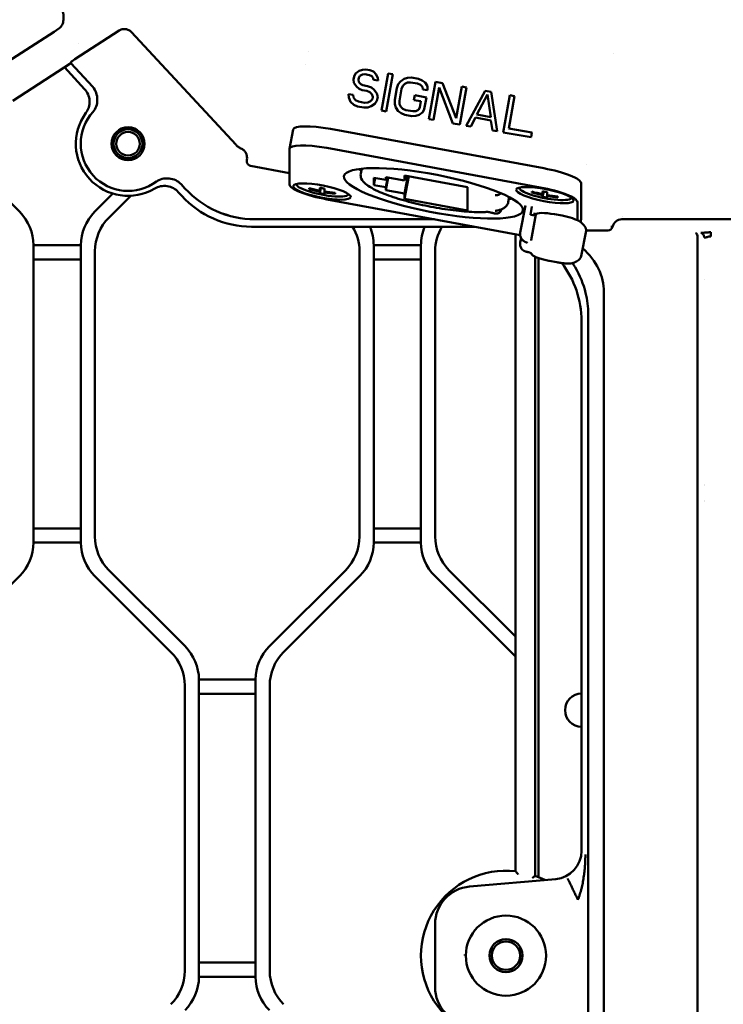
# Model space of a CAD drawing. Header units: millimetres. Extents: x 0 to 14369, y -869 to 2970.
# Tile 273 of 656: x 1840 to 1915, y 464 to 568. Entities that reach past the tile are written whole.
import ezdxf

# ---------------------------------------------------------------- set-up
doc = ezdxf.new("R2010")
doc.units = ezdxf.units.MM
doc.header["$LTSCALE"] = 10
doc.layers.add('Detailumgrenzung (ISO)', color=7, linetype='Continuous', lineweight=25)
doc.layers.add('Sichtbar (ISO)', color=7, linetype='Continuous', lineweight=50)

# ---------------------------------------------------------------- blocks, each defined once
blk = doc.blocks.new('2DDetail3')
at = {"layer": 'Detailumgrenzung (ISO)'}
blk.add_circle((191.422, 29.84), 30.988, dxfattribs=at)

msp = doc.modelspace()

# ---------------------------------------------------------------- linework, layer by layer
at = {"layer": 'Sichtbar (ISO)'}
for p, q in [((1843.691, 566.747), (1838.264, 563.223)), ((1844.195, 567.074), (1843.691, 566.747)), ((1845.901, 563.836), (1850.566, 566.866)), ((1862.946, 554.774), (1851.862, 566.722)), ((1846.224, 565.47), (1846.223, 565.47)), ((1870.576, 564.607), (1870.575, 564.604)), ((1902.868, 564.446), (1902.868, 564.446)), ((1845.473, 563.433), (1839.323, 559.439)), ((1845.473, 563.433), (1845.488, 563.548)), ((1847.78, 560.896), (1845.473, 563.433)), ((1847.78, 560.896), (1845.473, 563.433)), ((1870.318, 563.274), (1870.318, 563.274)), ((1844.805, 563), (1846.925, 560.668)), ((1875.452, 562.019), (1875.594, 562.339)), ((1875.594, 562.339), (1875.982, 562.615)), ((1875.982, 562.615), (1876.34, 562.724)), ((1876.332, 562.207), (1876.056, 562.084)), ((1876.593, 562.247), (1876.332, 562.207)), ((1876.34, 562.724), (1876.683, 562.749)), ((1877.085, 562.159), (1876.593, 562.247)), ((1876.683, 562.749), (1877.093, 562.676)), ((1877.316, 562.031), (1877.085, 562.159)), ((1877.093, 562.676), (1877.487, 562.519)), ((1877.487, 562.519), (1877.77, 562.209)), ((1877.77, 562.209), (1877.957, 561.83)), ((1878.357, 558.39), (1879.06, 562.324)), ((1879.552, 562.236), (1878.849, 558.302)), ((1879.06, 562.324), (1879.552, 562.236)), ((1875.393, 561.684), (1875.452, 562.019)), ((1875.415, 561.334), (1875.393, 561.684)), ((1875.683, 560.941), (1875.415, 561.334)), ((1875.929, 561.847), (1875.899, 561.68)), ((1875.899, 561.68), (1875.937, 561.414)), ((1876.056, 562.084), (1875.929, 561.847)), ((1875.937, 561.414), (1876.153, 561.202)), ((1876.153, 561.202), (1876.383, 561.075)), ((1877.45, 561.835), (1877.316, 562.031)), ((1877.502, 561.652), (1877.45, 561.835)), ((1877.994, 561.565), (1877.502, 561.652)), ((1877.957, 561.83), (1877.994, 561.565)), ((1879.968, 560.78), (1880.125, 561.184)), ((1880.125, 561.184), (1880.349, 561.489)), ((1880.349, 561.489), (1880.736, 561.766)), ((1880.811, 561.234), (1880.602, 561.012)), ((1880.736, 561.766), (1881.094, 561.874)), ((1881.086, 561.357), (1880.811, 561.234)), ((1881.429, 561.383), (1881.086, 561.357)), ((1881.094, 561.874), (1881.519, 561.885)), ((1882.167, 561.251), (1881.429, 561.383)), ((1881.519, 561.885), (1882.257, 561.753)), ((1882.48, 561.108), (1882.167, 561.251)), ((1882.257, 561.753), (1882.652, 561.596)), ((1882.696, 560.897), (1882.48, 561.108)), ((1882.652, 561.596), (1882.95, 561.37)), ((1882.95, 561.37), (1883.218, 560.977)), ((1883.357, 557.496), (1884.06, 561.431)), ((1884.06, 561.431), (1884.798, 561.299)), ((1884.798, 561.299), (1886.249, 557.584)), ((1874.885, 559.788), (1874.862, 560.137)), ((1874.862, 560.137), (1875.354, 560.049)), ((1875.354, 560.049), (1875.391, 559.783)), ((1875.981, 560.715), (1875.683, 560.941)), ((1876.294, 560.573), (1875.981, 560.715)), ((1876.786, 560.485), (1876.294, 560.573)), ((1876.383, 561.075), (1876.875, 560.987)), ((1877.098, 560.342), (1876.786, 560.485)), ((1876.875, 560.987), (1877.27, 560.83)), ((1877.314, 560.131), (1877.098, 560.342)), ((1877.27, 560.83), (1877.568, 560.604)), ((1877.434, 559.85), (1877.314, 560.131)), ((1877.568, 560.604), (1877.836, 560.21)), ((1877.836, 560.21), (1877.94, 559.846)), ((1879.744, 559.524), (1879.968, 560.78)), ((1880.46, 560.692), (1880.236, 559.436)), ((1880.602, 561.012), (1880.46, 560.692)), ((1882.733, 560.631), (1882.696, 560.897)), ((1883.225, 560.543), (1882.733, 560.631)), ((1883.218, 560.977), (1883.225, 560.543)), ((1884.462, 560.841), (1883.849, 557.408)), ((1885.898, 557.042), (1884.462, 560.841)), ((1886.249, 557.584), (1886.847, 560.933)), ((1887.339, 560.845), (1886.636, 556.91)), ((1886.847, 560.933), (1887.339, 560.845)), ((1887.292, 556.793), (1889.307, 560.493)), ((1889.575, 560.1), (1888.433, 557.971)), ((1889.307, 560.493), (1889.962, 560.376)), ((1889.908, 557.708), (1889.575, 560.1)), ((1889.962, 560.376), (1890.571, 556.207)), ((1875.056, 559.325), (1874.885, 559.788)), ((1875.421, 559.001), (1875.056, 559.325)), ((1875.391, 559.783), (1875.592, 559.488)), ((1875.816, 558.844), (1875.421, 559.001)), ((1875.592, 559.488), (1875.905, 559.346)), ((1875.905, 559.346), (1876.561, 559.229)), ((1876.561, 559.229), (1876.904, 559.254)), ((1876.904, 559.254), (1877.18, 559.377)), ((1877.18, 559.377), (1877.389, 559.599)), ((1877.642, 559.122), (1877.254, 558.846)), ((1877.389, 559.599), (1877.434, 559.85)), ((1877.866, 559.428), (1877.642, 559.122)), ((1877.94, 559.846), (1877.866, 559.428)), ((1879.751, 559.091), (1879.744, 559.524)), ((1879.855, 558.727), (1879.751, 559.091)), ((1880.236, 559.436), (1880.258, 559.087)), ((1880.258, 559.087), (1880.377, 558.806)), ((1881.771, 559.507), (1881.861, 560.01)), ((1882.509, 559.375), (1881.771, 559.507)), ((1881.861, 560.01), (1883.09, 559.79)), ((1882.389, 558.706), (1882.509, 559.375)), ((1883.09, 559.79), (1882.866, 558.534)), ((1891.227, 556.09), (1891.93, 560.024)), ((1892.422, 559.937), (1891.808, 556.504)), ((1891.93, 560.024), (1892.422, 559.937)), ((1876.471, 558.727), (1875.816, 558.844)), ((1876.896, 558.737), (1876.471, 558.727)), ((1877.254, 558.846), (1876.896, 558.737)), ((1878.849, 558.302), (1878.357, 558.39)), ((1880.123, 558.333), (1879.855, 558.727)), ((1880.421, 558.107), (1880.123, 558.333)), ((1880.377, 558.806), (1880.593, 558.595)), ((1880.816, 557.95), (1880.421, 558.107)), ((1880.593, 558.595), (1880.906, 558.452)), ((1880.906, 558.452), (1881.643, 558.321)), ((1881.643, 558.321), (1881.986, 558.346)), ((1881.986, 558.346), (1882.262, 558.469)), ((1882.262, 558.469), (1882.389, 558.706)), ((1882.724, 558.214), (1882.336, 557.938)), ((1882.866, 558.534), (1882.724, 558.214)), ((1888.433, 557.971), (1889.908, 557.708)), ((1881.554, 557.818), (1880.816, 557.95)), ((1881.979, 557.829), (1881.554, 557.818)), ((1882.336, 557.938), (1881.979, 557.829)), ((1883.849, 557.408), (1883.357, 557.496)), ((1886.636, 556.91), (1885.898, 557.042)), ((1888.291, 557.651), (1887.784, 556.705)), ((1889.931, 557.358), (1888.291, 557.651)), ((1890.079, 556.295), (1889.931, 557.358)), ((1868.616, 554.359), (1869.005, 556.377)), ((1872.933, 556.455), (1895.533, 552.28)), ((1887.784, 556.705), (1887.292, 556.793)), ((1890.571, 556.207), (1890.079, 556.295)), ((1894.178, 555.562), (1891.227, 556.09)), ((1891.808, 556.504), (1894.267, 556.065)), ((1894.267, 556.065), (1894.178, 555.562)), ((1840.053, 547.66), (1831.982, 555.731)), ((1831.982, 555.731), (1840.053, 547.66)), ((1868.612, 554.326), (1868.612, 550.557)), ((1895.143, 550.262), (1872.543, 554.438)), ((1868.612, 551.758), (1864.474, 552.558)), ((1876.251, 552.241), (1876.149, 551.713)), ((1900.02, 552.728), (1900.02, 552.728)), ((1877.524, 551.282), (1877.524, 550.508)), ((1878.801, 551.046), (1877.524, 551.282)), ((1877.524, 550.508), (1877.668, 551.256)), ((1878.801, 551.35), (1878.801, 551.046)), ((1880.766, 550.987), (1878.801, 551.35)), ((1878.801, 551.046), (1878.858, 551.339)), ((1878.801, 550.272), (1879.002, 551.313)), ((1878.801, 549.968), (1879.059, 551.302)), ((1880.766, 551.531), (1880.766, 550.987)), ((1887.448, 550.297), (1880.766, 551.531)), ((1880.766, 550.987), (1880.868, 551.512)), ((1880.766, 549.605), (1881.126, 551.465)), ((1880.766, 549.06), (1881.227, 551.446)), ((1899.463, 550.716), (1899.463, 546.947)), ((1856.839, 549.763), (1857.198, 549.367)), ((1857.544, 550.156), (1857.147, 550.592)), ((1857.546, 550.153), (1857.147, 550.592)), ((1870.708, 550.182), (1870.688, 550.083)), ((1871.863, 550.211), (1871.807, 549.919)), ((1871.883, 550.207), (1871.807, 549.814)), ((1871.927, 550.198), (1871.818, 549.634)), ((1872.318, 549.825), (1872.298, 549.723)), ((1877.524, 550.508), (1878.801, 550.272)), ((1878.801, 550.272), (1878.801, 549.968)), ((1878.801, 549.968), (1880.766, 549.605)), ((1887.448, 547.826), (1887.448, 550.297)), ((1894.29, 549.804), (1894.271, 549.705)), ((1895.446, 549.832), (1895.389, 549.54)), ((1895.465, 549.828), (1895.389, 549.436)), ((1895.51, 549.82), (1895.401, 549.255)), ((1849.919, 549.597), (1847.982, 547.66)), ((1847.982, 547.66), (1849.919, 549.597)), ((1849.482, 547.038), (1851.812, 549.369)), ((1851.812, 549.369), (1849.482, 547.038)), ((1872.543, 548.993), (1893.014, 545.211)), ((1880.766, 549.605), (1880.766, 549.06)), ((1880.766, 549.06), (1887.448, 547.826)), ((1891.862, 549.225), (1891.76, 548.696)), ((1895.9, 549.446), (1895.881, 549.345)), ((1899.074, 546.785), (1899.074, 548.698)), ((1891.048, 547.947), (1891.043, 547.919)), ((1893.58, 548.352), (1893.023, 545.47)), ((1894.101, 547.361), (1894.268, 548.225)), ((1894.545, 547.56), (1894.496, 547.309)), ((1883.957, 546.885), (1864.935, 546.885)), ((1883.957, 546.885), (1864.939, 546.885)), ((1894.101, 547.361), (1894.199, 547.342)), ((1894.692, 547.373), (1894.172, 544.682)), ((1896.656, 547.412), (1897.458, 547.264)), ((1899.396, 546.58), (1899.46, 546.914)), ((1925.26, 546.885), (1903.775, 546.885)), ((1903.81, 547.185), (1903.81, 547.185)), ((1864.588, 546.098), (1888.212, 546.098)), ((1899.989, 545.666), (1899.469, 542.976)), ((1899.992, 545.685), (1902.133, 545.685)), ((1902.133, 545.685), (1902.305, 545.685)), ((1902.62, 546.072), (1902.797, 546.091)), ((1892.518, 545.303), (1892.518, 477.829)), ((1892.518, 477.829), (1892.518, 545.303)), ((1893.023, 544.423), (1893.115, 544.899)), ((1911.799, 401.732), (1911.799, 544.902)), ((1841.518, 512.645), (1841.518, 544.124)), ((1846.518, 544.124), (1841.518, 544.124)), ((1841.518, 544.124), (1841.518, 512.645)), ((1841.518, 544.124), (1846.518, 544.124)), ((1846.518, 544.124), (1846.518, 512.645)), ((1846.518, 512.645), (1846.518, 544.124)), ((1848.018, 513.266), (1848.018, 543.503)), ((1848.018, 543.503), (1848.018, 513.266)), ((1876.018, 543.503), (1876.018, 513.266)), ((1876.018, 513.266), (1876.018, 543.503)), ((1877.518, 512.645), (1877.518, 544.124)), ((1882.518, 544.124), (1877.518, 544.124)), ((1877.518, 544.124), (1877.518, 512.645)), ((1877.518, 544.124), (1882.518, 544.124)), ((1882.518, 544.124), (1882.518, 512.645)), ((1882.518, 512.645), (1882.518, 544.124)), ((1884.018, 513.266), (1884.018, 543.503)), ((1884.018, 543.503), (1884.018, 513.266)), ((1841.518, 542.624), (1846.518, 542.624)), ((1846.518, 542.624), (1841.518, 542.624)), ((1877.518, 542.624), (1882.518, 542.624)), ((1882.518, 542.624), (1877.518, 542.624)), ((1894.618, 477.334), (1894.618, 542.909)), ((1894.618, 542.909), (1894.618, 477.334)), ((1894.943, 542.775), (1894.943, 477.207)), ((1896.099, 542.473), (1896.901, 542.325)), ((1912.5, 540.53), (1912.5, 540.53)), ((1901.889, 539.185), (1901.889, 408.749)), ((1899.518, 479.986), (1899.518, 536.112)), ((1900.225, 536.82), (1900.225, 410.475)), ((1912.501, 518.635), (1912.501, 518.635)), ((1912.501, 517.135), (1912.501, 517.135)), ((1846.518, 514.145), (1841.518, 514.145)), ((1841.518, 514.145), (1846.518, 514.145)), ((1882.518, 514.145), (1877.518, 514.145)), ((1877.518, 514.145), (1882.518, 514.145)), ((1841.518, 512.645), (1846.518, 512.645)), ((1846.518, 512.645), (1841.518, 512.645)), ((1877.518, 512.645), (1882.518, 512.645)), ((1882.518, 512.645), (1877.518, 512.645)), ((1831.982, 501.038), (1840.053, 509.109)), ((1847.982, 509.109), (1856.053, 501.038)), ((1856.053, 501.038), (1847.982, 509.109)), ((1857.553, 501.66), (1849.482, 509.731)), ((1849.482, 509.731), (1857.553, 501.66)), ((1874.553, 509.731), (1866.482, 501.66)), ((1866.482, 501.66), (1874.553, 509.731)), ((1867.982, 501.038), (1876.053, 509.109)), ((1876.053, 509.109), (1867.982, 501.038)), ((1883.982, 509.109), (1892.518, 500.574)), ((1892.518, 500.574), (1883.982, 509.109)), ((1892.518, 502.695), (1885.482, 509.731)), ((1885.482, 509.731), (1892.518, 502.695)), ((1857.518, 497.503), (1857.518, 467.266)), ((1857.518, 467.266), (1857.518, 497.503)), ((1859.018, 466.645), (1859.018, 498.124)), ((1865.018, 498.124), (1859.018, 498.124)), ((1859.018, 498.124), (1859.018, 466.645)), ((1859.018, 498.124), (1865.018, 498.124)), ((1865.018, 498.124), (1865.018, 466.645)), ((1865.018, 466.645), (1865.018, 498.124)), ((1866.518, 467.266), (1866.518, 497.503)), ((1866.518, 497.503), (1866.518, 467.266)), ((1859.018, 496.624), (1865.018, 496.624)), ((1865.018, 496.624), (1859.018, 496.624)), ((1896.783, 477.001), (1887.669, 476.204)), ((1899.37, 475.479), (1899.37, 475.479)), ((1884.018, 472.219), (1884.018, 465.55)), ((1865.018, 468.145), (1859.018, 468.145)), ((1859.018, 468.145), (1865.018, 468.145)), ((1859.018, 466.645), (1865.018, 466.645)), ((1865.018, 466.645), (1859.018, 466.645))]:
    msp.add_line(p, q, dxfattribs=at)
for centre, radius in [((1851.518, 554.885), 1.75), ((1851.518, 554.885), 1.525), ((1851.518, 554.885), 1.25), ((1891.518, 468.885), 4.25), ((1891.518, 468.885), 1.75), ((1891.518, 468.885), 1.5)]:
    msp.add_circle(centre, radius, dxfattribs=at)
for centre, radius, start, end in [((1851.518, 554.885), 5.524, 143.83088, 300.7165), ((1851.518, 554.885), 5, 137.48528, 307.06209), ((1836.518, 544.124), 5, 0, 45), ((1836.518, 544.124), 5, 0, 45), ((1851.518, 544.124), 5, 135, 180), ((1851.518, 544.124), 5, 135, 180), ((1853.018, 543.503), 5, 135, 180), ((1853.018, 543.503), 5, 135, 180), ((1871.018, 543.503), 5, 0, 31.27339), ((1871.018, 543.503), 5, 0, 31.27339), ((1872.518, 544.124), 5, 0, 23.25713), ((1872.518, 544.124), 5, 0, 23.25713), ((1887.518, 544.124), 5, 156.74287, 180), ((1887.518, 544.124), 5, 156.74287, 180), ((1889.018, 543.503), 5, 148.72661, 180), ((1889.018, 543.503), 5, 148.72661, 180), ((1853.018, 513.266), 5, 180, 225), ((1853.018, 513.266), 5, 180, 225), ((1871.018, 513.266), 5, 315, 0), ((1871.018, 513.266), 5, 315, 0), ((1889.018, 513.266), 5, 180, 225), ((1889.018, 513.266), 5, 180, 225), ((1836.518, 512.645), 5, 315, 0), ((1836.518, 512.645), 5, 315, 0), ((1851.518, 512.645), 5, 180, 225), ((1851.518, 512.645), 5, 180, 225), ((1872.518, 512.645), 5, 315, 0), ((1872.518, 512.645), 5, 315, 0), ((1887.518, 512.645), 5, 180, 225), ((1887.518, 512.645), 5, 180, 225), ((1854.018, 498.124), 5, 0, 45), ((1854.018, 498.124), 5, 0, 45), ((1870.018, 498.124), 5, 135, 180), ((1870.018, 498.124), 5, 135, 180), ((1852.518, 497.503), 5, 0, 45), ((1852.518, 497.503), 5, 0, 45), ((1871.518, 497.503), 5, 135, 180), ((1871.518, 497.503), 5, 135, 180), ((1899.518, 494.885), 1.75, 90, 270), ((1899.518, 494.885), 1.75, 90, 270), ((1891.518, 468.885), 9, 83.62063, 276.37937), ((1891.518, 468.885), 9, 83.62063, 276.37937), ((1891.518, 468.885), 9, 62.93516, 69.85211), ((1891.518, 468.885), 9, 62.93516, 69.85211), ((1888.018, 472.219), 4, 95, 180), ((1852.518, 467.266), 5, 315, 0), ((1852.518, 467.266), 5, 315, 0), ((1871.518, 467.266), 5, 180, 225), ((1871.518, 467.266), 5, 180, 225), ((1854.018, 466.645), 5, 315, 0), ((1854.018, 466.645), 5, 315, 0), ((1870.018, 466.645), 5, 180, 225), ((1870.018, 466.645), 5, 180, 225), ((1888.018, 465.55), 4, 180, 265)]:
    msp.add_arc(centre, radius, start, end, dxfattribs=at)
for centre, major_axis, ratio, start_param, end_param in [((1845.913, 563.823), (0.425, 0.276), 0.0344633, 1.5764305, 3.1123202), ((1872.933, 555.618), (-3.927, 0.759), 0.2057546, 4.7521257, 6.2831853), ((1872.543, 553.6), (-3.927, 0.759), 0.2057546, 4.7521257, 6.322922), ((1864.575, 553.058), (-0.208, -0.467), 0.9774933, 4.8562829, 6.5059305), ((1884.233, 551.646), (-9.475, 1.831), 0.2057546, 0.5439391, 0.6026539), ((1895.533, 551.442), (3.927, -0.759), 0.2057546, 0.0397367, 1.6105331), ((1864.944, 556.891), (4.048, 9.152), 0.9992717, 2.7253715, 3.5578138), ((1864.947, 556.898), (-4.052, -9.16), 0.998362, 5.8673005, 6.6990694), ((1872.543, 549.831), (-3.927, 0.759), 0.2057546, 0.0397367, 1.6105331), ((1872.1, 550.067), (2.749, -0.531), 0.2057546, 3.1077265, 6.3170515), ((1873.494, 564.655), (-2.746, -14.862), 0.0388763, 6.0592493, 6.0923337), ((1874.87, 564.453), (-15.176, 0), 0.9778311, 1.2916719, 1.367579), ((1874.87, 564.349), (15.176, 0), 0.9778311, 4.4332645, 4.5091717), ((1874.624, 564.446), (-2.757, -14.924), 0.0388763, 5.9834104, 6.0593176), ((1874.624, 564.446), (-2.757, -14.924), 0.0388763, 6.0922654, 6.1681725), ((1874.87, 564.694), (-15.114, 0), 0.9778311, 1.3675107, 1.4005951), ((1874.87, 564.108), (15.114, 0), 0.9778311, 4.5091034, 4.5421878), ((1875.115, 564.355), (-2.757, -14.924), 0.0388763, 5.9834104, 6.0593176), ((1874.87, 564.453), (-15.176, 0), 0.9778311, 1.4005268, 1.476434), ((1874.87, 564.349), (-15.176, 0), 0.9778311, 1.4005268, 1.476434), ((1875.115, 564.355), (-2.757, -14.924), 0.0388763, 6.0922654, 6.1681725), ((1876.245, 564.147), (-2.746, -14.862), 0.0388763, 6.0592493, 6.0923337), ((1895.683, 549.689), (2.749, -0.531), 0.2057546, 3.1077265, 6.3170515), ((1897.077, 564.276), (-2.746, -14.862), 0.0388763, 6.0592493, 6.0923337), ((1898.452, 564.075), (-15.176, 0), 0.9778311, 1.2916719, 1.367579), ((1898.452, 563.97), (-15.176, 0), 0.9778311, 1.2916719, 1.367579), ((1895.143, 549.425), (3.927, -0.759), 0.2057546, 0.0397367, 1.6105331), ((1898.207, 564.068), (-2.757, -14.924), 0.0388763, 5.9834104, 6.0593176), ((1898.452, 564.315), (-15.114, 0), 0.9778311, 1.3675107, 1.4005951), ((1898.698, 563.977), (-2.757, -14.924), 0.0388763, 5.9834104, 6.0593176), ((1864.6, 556.112), (4.052, 9.16), 0.998362, 2.7257082, 3.5574772), ((1884.233, 551.646), (-9.475, 1.831), 0.2057546, 2.5389387, 2.5976535), ((1898.207, 564.068), (-2.757, -14.924), 0.0388763, 6.0922654, 6.1681725), ((1898.452, 563.729), (15.114, 0), 0.9778311, 4.5091034, 4.5421878), ((1898.452, 564.075), (-15.176, 0), 0.9778311, 1.4005268, 1.476434), ((1898.452, 563.97), (15.176, 0), 0.9778311, 4.5421195, 4.6180266), ((1898.698, 563.977), (-2.757, -14.924), 0.0388763, 6.0922654, 6.1681725), ((1899.828, 563.768), (-2.746, -14.862), 0.0388763, 6.0592493, 6.0923337), ((1896.656, 546.993), (-1.964, 0.379), 0.2057546, 4.7521257, 6.2831853), ((1894.199, 547.447), (0.491, -0.095), 0.2057546, 4.7521257, 6.1943079), ((1897.458, 546.845), (-1.964, 0.379), 0.2057546, 3.5657262, 4.7521257), ((1890.17, 547.563), (9.818, -1.897), 0.2057546, 0, 0.4241335), ((1895.533, 547.673), (3.927, -0.759), 0.2057546, 0, 0.0397367), ((1903.776, 545.884), (-0.623, 0.783), 0.9990057, 5.611526, 6.9739923), ((1902.305, 546.185), (0.5, 0), 0.9993585, 4.712389, 6.0948223), ((1911.592, 544.91), (-0.013, 0.5), 0.4138119, 4.686208, 6.2199898), ((1912.768, 544.098), (0.316, 0.95), 0.9984779, 0.0277881, 0.027799), ((1889.933, 538.874), (11.95, 0.564), 0.6687196, 6.2516401, 6.8764835), ((1889.504, 536.085), (-7.09, -7.09), 0.9972647, 2.357564, 3.0175303), ((1889.716, 536.296), (9.707, 4.322), 0.9321413, 5.8898015, 6.1202855), ((1913.213, 518.862), (-2.8, 0), 0.0174551, 1.3134608, 1.3134702), ((1913.213, 516.908), (-2.8, 0), 0.0174551, 4.9696834, 4.9696926), ((1896.514, 479.993), (-2.217, 2.032), 0.9974831, 2.4010828, 3.8821025)]:
    msp.add_ellipse(centre, major_axis=major_axis, ratio=ratio, start_param=start_param, end_param=end_param, dxfattribs=at)
for centre, major_axis in [((1883.843, 549.628), (9.475, -1.831)), ((1872.052, 549.817), (3.044, -0.588)), ((1895.634, 549.439), (-3.044, 0.588))]:
    msp.add_ellipse(centre, major_axis=major_axis, ratio=0.2057546, dxfattribs=at)
for points, knots in [([(1842.212, 574.134), (1842.59, 573.551), (1842.945, 572.954), (1843.573, 571.782), (1843.846, 571.209), (1844.288, 570.135), (1844.455, 569.636), (1844.668, 568.742), (1844.717, 568.349), (1844.666, 567.818), (1844.627, 567.649), (1844.474, 567.328), (1844.353, 567.177), (1844.195, 567.074)], [1.5707963, 1.5707963, 1.5707963, 1.5707963, 1.8849556, 1.8849556, 2.1991149, 2.1991149, 2.5132741, 2.5132741, 2.8274334, 2.8274334, 2.984513, 2.984513, 3.1415927, 3.1415927, 3.1415927, 3.1415927]), ([(1851.862, 566.722), (1851.785, 566.804), (1851.695, 566.873), (1851.489, 566.979), (1851.373, 567.015), (1851.131, 567.043), (1851.006, 567.035), (1850.773, 566.977), (1850.665, 566.929), (1850.566, 566.866)], [-0.14202536, -0.14202536, -0.14202536, -0.14202536, -0.10833008, -0.10833008, -0.0722114, -0.0722114, -0.03510565, -0.03510565, -0.000001, -0.000001, -0.000001, -0.000001]), ([(1847.058, 558.145), (1847.189, 558.324), (1847.29, 558.523), (1847.425, 558.96), (1847.454, 559.196), (1847.429, 559.666), (1847.375, 559.897), (1847.194, 560.317), (1847.074, 560.504), (1846.925, 560.668)], [-0.27428325, -0.27428325, -0.27428325, -0.27428325, -0.20775007, -0.20775007, -0.13707227, -0.13707227, -0.06646686, -0.06646686, -0.00000191, -0.00000191, -0.00000191, -0.00000191]), ([(1847.78, 560.896), (1847.941, 560.715), (1848.062, 560.503), (1848.225, 560.046), (1848.266, 559.802), (1848.267, 559.316), (1848.229, 559.072), (1848.069, 558.613), (1847.95, 558.4), (1847.79, 558.217)], [-0.29125006, -0.29125006, -0.29125006, -0.29125006, -0.21854793, -0.21854793, -0.14568144, -0.14568144, -0.07274373, -0.07274373, -0.00000176, -0.00000176, -0.00000176, -0.00000176]), ([(1863.545, 554.336), (1863.433, 554.388), (1863.326, 554.452), (1863.125, 554.599), (1863.031, 554.682), (1862.946, 554.774)], [0.000001, 0.000001, 0.000001, 0.000001, 0.037201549, 0.037201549, 0.074721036, 0.074721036, 0.074721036, 0.074721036]), ([(1864.094, 553.193), (1864.114, 553.308), (1864.119, 553.426), (1864.091, 553.65), (1864.062, 553.756), (1863.97, 553.958), (1863.906, 554.052), (1863.746, 554.218), (1863.651, 554.287), (1863.545, 554.336)], [-0.13673105, -0.13673105, -0.13673105, -0.13673105, -0.10160453, -0.10160453, -0.06904747, -0.06904747, -0.03506879, -0.03506879, -0.000001, -0.000001, -0.000001, -0.000001]), ([(1876.149, 551.713), (1876.114, 551.534), (1876.145, 551.351), (1876.305, 550.975), (1876.461, 550.805), (1877.012, 550.333), (1877.524, 550.05), (1878.736, 549.523), (1879.394, 549.284), (1880.824, 548.843), (1881.591, 548.639), (1883.172, 548.278), (1883.984, 548.121), (1885.578, 547.869), (1886.36, 547.774), (1887.821, 547.654), (1888.499, 547.629), (1889.236, 547.647), (1889.375, 547.653), (1889.509, 547.661)], [4.6726522, 4.6726522, 4.6726522, 4.6726522, 4.8105183, 4.8105183, 5.0194493, 5.0194493, 5.4173915, 5.4173915, 5.7554704, 5.7554704, 6.0826383, 6.0826383, 6.4071261, 6.4071261, 6.7316234, 6.7316234, 7.0587943, 7.0587943, 7.1382698, 7.1382698, 7.1382698, 7.1382698]), ([(1854.481, 550.857), (1854.678, 550.999), (1854.902, 551.098), (1855.373, 551.212), (1855.62, 551.228), (1856.104, 551.18), (1856.343, 551.116), (1856.782, 550.911), (1856.982, 550.77), (1857.147, 550.592)], [-0.29124007, -0.29124007, -0.29124007, -0.29124007, -0.21850063, -0.21850063, -0.14556545, -0.14556545, -0.07270104, -0.07270104, -0.000001, -0.000001, -0.000001, -0.000001]), ([(1856.839, 549.763), (1856.69, 549.927), (1856.514, 550.065), (1856.114, 550.284), (1855.889, 550.36), (1855.423, 550.429), (1855.186, 550.423), (1854.738, 550.33), (1854.53, 550.249), (1854.339, 550.136)], [-0.27428926, -0.27428926, -0.27428926, -0.27428926, -0.20781339, -0.20781339, -0.13719738, -0.13719738, -0.06652714, -0.06652714, -0.00000101, -0.00000101, -0.00000101, -0.00000101]), ([(1890.952, 549.651), (1890.935, 549.629), (1890.918, 549.609), (1890.862, 549.553), (1890.825, 549.528), (1890.745, 549.482), (1890.708, 549.468), (1890.633, 549.446), (1890.6, 549.44), (1890.541, 549.433), (1890.515, 549.431), (1890.466, 549.43), (1890.443, 549.431), (1890.419, 549.432), (1890.417, 549.432), (1890.416, 549.432)], [4.84952187, 4.84952187, 4.84952187, 4.84952187, 4.89091799, 4.89091799, 4.98497143, 4.98497143, 5.12463527, 5.12463527, 5.31601721, 5.31601721, 5.50739915, 5.50739915, 5.69878109, 5.69878109, 5.70903541, 5.70903541, 5.70903541, 5.70903541]), ([(1890.416, 549.432), (1890.399, 549.433), (1890.386, 549.433), (1890.368, 549.432), (1890.364, 549.432), (1890.363, 549.432), (1890.363, 549.432), (1890.363, 549.432)], [3.71574255, 3.71574255, 3.71574255, 3.71574255, 3.90712449, 3.90712449, 4.05944085, 4.05944085, 4.07168298, 4.07168298, 4.07168298, 4.07168298]), ([(1890.371, 547.759), (1890.504, 547.783), (1890.628, 547.811), (1890.862, 547.876), (1890.971, 547.914), (1891.176, 548.003), (1891.273, 548.054), (1891.453, 548.182), (1891.538, 548.258), (1891.68, 548.451), (1891.736, 548.57), (1891.76, 548.696)], [1.04383375, 1.04383375, 1.04383375, 1.04383375, 1.14127892, 1.14127892, 1.23872409, 1.23872409, 1.33616926, 1.33616926, 1.43361442, 1.43361442, 1.53105959, 1.53105959, 1.53105959, 1.53105959]), ([(1889.987, 547.577), (1889.972, 547.583), (1889.953, 547.589), (1889.908, 547.602), (1889.881, 547.609), (1889.822, 547.623), (1889.789, 547.63), (1889.723, 547.642), (1889.69, 547.648), (1889.63, 547.655), (1889.602, 547.658), (1889.558, 547.661), (1889.54, 547.661), (1889.519, 547.661), (1889.512, 547.661), (1889.509, 547.661)], [2.4730681, 2.4730681, 2.4730681, 2.4730681, 2.6675612, 2.6675612, 2.8961323, 2.8961323, 3.1464848, 3.1464848, 3.4023845, 3.4023845, 3.6458667, 3.6458667, 3.8570845, 3.8570845, 3.9966771, 3.9966771, 3.9966771, 3.9966771]), ([(1891.043, 547.919), (1891.032, 547.866), (1891.013, 547.814), (1890.962, 547.722), (1890.931, 547.684), (1890.862, 547.615), (1890.825, 547.589), (1890.745, 547.544), (1890.708, 547.53), (1890.624, 547.505), (1890.586, 547.5), (1890.488, 547.49), (1890.437, 547.492), (1890.334, 547.499), (1890.283, 547.506), (1890.181, 547.524), (1890.13, 547.535), (1890.049, 547.557), (1890.019, 547.566), (1889.987, 547.577)], [4.7521257, 4.7521257, 4.7521257, 4.7521257, 4.8182864, 4.8182864, 4.890918, 4.890918, 4.9849714, 4.9849714, 5.1246353, 5.1246353, 5.3556618, 5.3556618, 5.7955786, 5.7955786, 6.2354954, 6.2354954, 6.6754123, 6.6754123, 6.9517098, 6.9517098, 6.9517098, 6.9517098]), ([(1893.232, 544.735), (1893.209, 544.761), (1893.188, 544.787), (1893.105, 544.903), (1893.051, 545.023), (1893.005, 545.235), (1893.003, 545.364), (1893.023, 545.47)], [-0.346419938, -0.346419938, -0.346419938, -0.346419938, -0.336650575, -0.336650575, -0.303115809, -0.303115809, -0.270105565, -0.270105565, -0.270105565, -0.270105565]), ([(1912.153, 545.439), (1912.183, 545.439), (1912.214, 545.44), (1912.248, 545.442), (1912.253, 545.442), (1912.259, 545.442), (1912.264, 545.442), (1912.281, 545.443), (1912.299, 545.444), (1912.317, 545.445), (1912.328, 545.446), (1912.339, 545.447), (1912.351, 545.448)], [0.00001306, 0.00001306, 0.00001306, 0.00001306, 0.12317496, 0.12317496, 0.12317496, 0.14285714, 0.14285714, 0.14285714, 0.20384314, 0.20384314, 0.20384314, 0.24145696, 0.24145696, 0.24145696, 0.24145696]), ([(1912.351, 545.448), (1912.364, 545.449), (1912.377, 545.45), (1912.39, 545.451), (1912.411, 545.453), (1912.432, 545.456), (1912.453, 545.458), (1912.474, 545.461), (1912.497, 545.464), (1912.52, 545.467), (1912.564, 545.472), (1912.612, 545.476), (1912.663, 545.48)], [0.24145696, 0.24145696, 0.24145696, 0.24145696, 0.28571429, 0.28571429, 0.28571429, 0.35585851, 0.35585851, 0.35585851, 0.42857143, 0.42857143, 0.42857143, 0.5682882, 0.5682882, 0.5682882, 0.5682882]), ([(1912.663, 545.48), (1912.664, 545.48), (1912.666, 545.48), (1912.667, 545.481), (1912.719, 545.484), (1912.775, 545.488), (1912.833, 545.491), (1912.873, 545.494), (1912.915, 545.496), (1912.957, 545.498), (1912.977, 545.499), (1912.996, 545.5), (1913.016, 545.501), (1913.046, 545.502), (1913.077, 545.503), (1913.108, 545.503), (1913.115, 545.504), (1913.121, 545.504), (1913.128, 545.504), (1913.147, 545.504), (1913.165, 545.505), (1913.184, 545.505), (1913.194, 545.505), (1913.203, 545.505), (1913.213, 545.506)], [0.5682882, 0.5682882, 0.5682882, 0.5682882, 0.57142857, 0.57142857, 0.57142857, 0.71428571, 0.71428571, 0.71428571, 0.81268663, 0.81268663, 0.81268663, 0.85714286, 0.85714286, 0.85714286, 0.92474824, 0.92474824, 0.92474824, 0.93979694, 0.93979694, 0.93979694, 0.97934693, 0.97934693, 0.97934693, 0.99996086, 0.99996086, 0.99996086, 0.99996086]), ([(1913.213, 545.072), (1913.213, 545.082), (1913.213, 545.092), (1913.213, 545.101), (1913.213, 545.113), (1913.213, 545.125), (1913.213, 545.137), (1913.214, 545.158), (1913.213, 545.18), (1913.213, 545.201), (1913.213, 545.222), (1913.213, 545.243), (1913.213, 545.263), (1913.213, 545.275), (1913.213, 545.287), (1913.213, 545.299), (1913.213, 545.307), (1913.213, 545.314), (1913.213, 545.321), (1913.213, 545.34), (1913.213, 545.359), (1913.213, 545.376), (1913.213, 545.393), (1913.213, 545.41), (1913.213, 545.425), (1913.213, 545.429), (1913.213, 545.433), (1913.213, 545.438), (1913.213, 545.443), (1913.213, 545.449), (1913.213, 545.455), (1913.213, 545.459), (1913.213, 545.464), (1913.213, 545.468), (1913.213, 545.482), (1913.213, 545.494), (1913.213, 545.506)], [0.00029131, 0.00029131, 0.00029131, 0.00029131, 0.05699414, 0.05699414, 0.05699414, 0.12504918, 0.12504918, 0.12504918, 0.25009835, 0.25009835, 0.25009835, 0.37514753, 0.37514753, 0.37514753, 0.45148938, 0.45148938, 0.45148938, 0.5001967, 0.5001967, 0.5001967, 0.62524588, 0.62524588, 0.62524588, 0.75029505, 0.75029505, 0.75029505, 0.78521045, 0.78521045, 0.78521045, 0.83454229, 0.83454229, 0.83454229, 0.87534423, 0.87534423, 0.87534423, 0.99998233, 0.99998233, 0.99998233, 0.99998233]), ([(1893.023, 544.423), (1893.003, 544.317), (1893.005, 544.188), (1893.051, 543.976), (1893.105, 543.856), (1893.188, 543.74), (1893.209, 543.714), (1893.232, 543.688)], [0.270105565, 0.270105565, 0.270105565, 0.270105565, 0.303115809, 0.303115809, 0.336650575, 0.336650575, 0.346419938, 0.346419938, 0.346419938, 0.346419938]), ([(1893.232, 544.735), (1893.242, 544.723), (1893.254, 544.71), (1893.267, 544.698), (1893.279, 544.685), (1893.293, 544.672), (1893.308, 544.658), (1893.323, 544.645), (1893.339, 544.631), (1893.357, 544.617), (1893.375, 544.603), (1893.393, 544.589), (1893.414, 544.574), (1893.434, 544.56), (1893.456, 544.545), (1893.48, 544.531), (1893.504, 544.516), (1893.529, 544.501), (1893.556, 544.487), (1893.584, 544.473), (1893.613, 544.459), (1893.645, 544.445)], [0, 0, 0, 0, 0.1428571, 0.1428571, 0.1428571, 0.2857143, 0.2857143, 0.2857143, 0.4285714, 0.4285714, 0.4285714, 0.5714286, 0.5714286, 0.5714286, 0.7142857, 0.7142857, 0.7142857, 0.8571429, 0.8571429, 0.8571429, 1, 1, 1, 1]), ([(1893.333, 544.609), (1893.333, 544.609), (1893.333, 544.61), (1893.33, 544.614), (1893.323, 544.626), (1893.296, 544.663), (1893.275, 544.688), (1893.248, 544.717)], [1.68623993, 1.68623993, 1.68623993, 1.68623993, 1.69809617, 1.69809617, 1.75377503, 1.75377503, 1.80945388, 1.80945388, 1.80945388, 1.80945388]), ([(1893.645, 544.445), (1893.662, 544.437), (1893.68, 544.43), (1893.698, 544.424), (1893.716, 544.417), (1893.734, 544.411), (1893.752, 544.406), (1893.77, 544.401), (1893.787, 544.396), (1893.805, 544.392)], [0, 0, 0, 0, 0.3333333, 0.3333333, 0.3333333, 0.6666667, 0.6666667, 0.6666667, 1, 1, 1, 1]), ([(1894.172, 544.682), (1894.171, 544.679), (1894.171, 544.675), (1894.17, 544.668), (1894.169, 544.665), (1894.169, 544.658), (1894.168, 544.654), (1894.168, 544.647), (1894.167, 544.644), (1894.167, 544.637), (1894.167, 544.633), (1894.167, 544.63)], [4.672652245, 4.672652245, 4.672652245, 4.672652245, 4.680599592, 4.680599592, 4.688546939, 4.688546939, 4.696494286, 4.696494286, 4.704441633, 4.704441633, 4.71238898, 4.71238898, 4.71238898, 4.71238898]), ([(1912.153, 545.439), (1912.17, 545.435), (1912.204, 545.424), (1912.273, 545.4), (1912.33, 545.362), (1912.41, 545.261), (1912.45, 545.187), (1912.477, 545.097), (1912.492, 545.015), (1912.495, 544.967), (1912.499, 544.944)], [0.00010548, 0.00010548, 0.00010548, 0.00010548, 0.12137273, 0.24497266, 0.36765769, 0.52333968, 0.64825181, 0.77367071, 0.89169129, 1, 1, 1, 1]), ([(1912.5, 544.944), (1912.508, 544.943), (1912.517, 544.942), (1912.526, 544.941), (1912.546, 544.94), (1912.564, 544.94), (1912.584, 544.942), (1912.599, 544.944), (1912.615, 544.947), (1912.631, 544.95), (1912.635, 544.951), (1912.64, 544.953), (1912.645, 544.954), (1912.656, 544.957), (1912.668, 544.961), (1912.681, 544.964), (1912.711, 544.974), (1912.742, 544.985), (1912.774, 544.996), (1912.781, 544.998), (1912.787, 545), (1912.794, 545.003), (1912.855, 545.022), (1912.92, 545.036), (1912.988, 545.047), (1913.01, 545.051), (1913.033, 545.054), (1913.055, 545.057), (1913.106, 545.063), (1913.159, 545.068), (1913.213, 545.072)], [0.0031842, 0.0031842, 0.0031842, 0.0031842, 0.05035964, 0.05035964, 0.05035964, 0.15219849, 0.15219849, 0.15219849, 0.22976979, 0.22976979, 0.22976979, 0.25194728, 0.25194728, 0.25194728, 0.30890795, 0.30890795, 0.30890795, 0.44654662, 0.44654662, 0.44654662, 0.47492451, 0.47492451, 0.47492451, 0.73138397, 0.73138397, 0.73138397, 0.81404564, 0.81404564, 0.81404564, 0.99994017, 0.99994017, 0.99994017, 0.99994017]), ([(1893.645, 543.452), (1893.613, 543.46), (1893.584, 543.469), (1893.556, 543.479), (1893.529, 543.489), (1893.504, 543.499), (1893.48, 543.51), (1893.456, 543.521), (1893.434, 543.532), (1893.414, 543.544), (1893.393, 543.555), (1893.375, 543.567), (1893.357, 543.579), (1893.339, 543.591), (1893.323, 543.603), (1893.308, 543.615), (1893.293, 543.627), (1893.279, 543.64), (1893.267, 543.652), (1893.254, 543.664), (1893.242, 543.676), (1893.232, 543.688)], [0, 0, 0, 0, 0.14285714, 0.14285714, 0.14285714, 0.28571429, 0.28571429, 0.28571429, 0.42857143, 0.42857143, 0.42857143, 0.57142857, 0.57142857, 0.57142857, 0.71428571, 0.71428571, 0.71428571, 0.85714286, 0.85714286, 0.85714286, 1, 1, 1, 1]), ([(1893.805, 543.42), (1893.787, 543.423), (1893.77, 543.426), (1893.752, 543.429), (1893.734, 543.432), (1893.716, 543.436), (1893.698, 543.44), (1893.68, 543.444), (1893.662, 543.448), (1893.645, 543.452)], [0, 0, 0, 0, 0.3333333, 0.3333333, 0.3333333, 0.6666667, 0.6666667, 0.6666667, 1, 1, 1, 1]), ([(1894.205, 543.272), (1894.205, 543.272), (1894.204, 543.273), (1894.197, 543.277), (1894.189, 543.283), (1894.16, 543.299), (1894.137, 543.309), (1894.077, 543.335), (1894.036, 543.35), (1893.94, 543.381), (1893.884, 543.396), (1893.788, 543.42), (1893.75, 543.429), (1893.712, 543.437)], [1.8749417, 1.8749417, 1.8749417, 1.8749417, 1.9476024, 1.9476024, 2.1011346, 2.1011346, 2.3103634, 2.3103634, 2.5689515, 2.5689515, 2.8561551, 2.8561551, 3.0343334, 3.0343334, 3.0343334, 3.0343334]), ([(1894.18, 543.287), (1894.185, 543.271), (1894.191, 543.256), (1894.226, 543.185), (1894.263, 543.143), (1894.38, 543.037), (1894.473, 542.981), (1894.703, 542.867), (1894.839, 542.811), (1895.144, 542.705), (1895.314, 542.654), (1895.672, 542.561), (1895.86, 542.518), (1896.066, 542.479), (1896.083, 542.476), (1896.099, 542.473)], [4.7819081, 4.7819081, 4.7819081, 4.7819081, 4.8248331, 4.8248331, 4.9990891, 4.9990891, 5.3132484, 5.3132484, 5.6274076, 5.6274076, 5.9415669, 5.9415669, 6.2557261, 6.2557261, 6.2831853, 6.2831853, 6.2831853, 6.2831853]), ([(1896.901, 542.325), (1897.045, 542.298), (1897.188, 542.275), (1897.467, 542.238), (1897.602, 542.224), (1897.86, 542.205), (1897.981, 542.2), (1898.205, 542.199), (1898.307, 542.204), (1898.489, 542.225), (1898.569, 542.24), (1898.642, 542.265)], [0, 0, 0, 0, 0.2372799, 0.2372799, 0.4745598, 0.4745598, 0.7118397, 0.7118397, 0.9491196, 0.9491196, 1.1863996, 1.1863996, 1.1863996, 1.1863996]), ([(1898.642, 542.265), (1898.731, 542.295), (1898.814, 542.328), (1898.966, 542.399), (1899.036, 542.438), (1899.163, 542.522), (1899.22, 542.568), (1899.32, 542.668), (1899.364, 542.723), (1899.431, 542.843), (1899.456, 542.908), (1899.469, 542.976)], [1.18639955, 1.18639955, 1.18639955, 1.18639955, 1.25533156, 1.25533156, 1.32426357, 1.32426357, 1.39319558, 1.39319558, 1.46212758, 1.46212758, 1.53105959, 1.53105959, 1.53105959, 1.53105959]), ([(1899.947, 539.094), (1899.719, 540.002), (1899.346, 540.948), (1898.753, 541.963), (1898.665, 542.105), (1898.574, 542.245)], [2.45583246, 2.45583246, 2.45583246, 2.45583246, 2.73971929, 2.73971929, 2.78665016, 2.78665016, 2.78665016, 2.78665016]), ([(1899.912, 479.074), (1899.911, 479.049), (1899.902, 478.82), (1899.876, 478.387), (1899.828, 477.879), (1899.78, 477.473), (1899.738, 477.171), (1899.69, 476.869), (1899.637, 476.569), (1899.577, 476.27), (1899.52, 476.022), (1899.47, 475.825), (1899.416, 475.628), (1899.342, 475.383), (1899.258, 475.14), (1899.193, 474.971), (1899.154, 474.875), (1899.134, 474.827), (1899.124, 474.803)], [0.11057305, 0.11057305, 0.11057305, 0.11057305, 0.1259437, 0.2519437, 0.37762136, 0.44025572, 0.50272677, 0.56503055, 0.62717703, 0.68919314, 0.75112721, 0.78208706, 0.81305732, 0.87508467, 0.93734772, 0.96861743, 0.98429393, 1, 1, 1, 1]), ([(1899.924, 479.613), (1899.923, 479.511), (1899.92, 479.331), (1899.915, 479.152), (1899.912, 479.074)], [0, 0, 0, 0, 0.06293743, 0.11057305, 0.11057305, 0.11057305, 0.11057305]), ([(1892.518, 477.829), (1892.518, 477.829), (1892.521, 477.825), (1892.535, 477.809), (1892.547, 477.796), (1892.579, 477.76), (1892.603, 477.733), (1892.655, 477.674), (1892.685, 477.64), (1892.748, 477.567), (1892.782, 477.529), (1892.816, 477.489), (1892.817, 477.488), (1892.818, 477.487)], [0.059828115, 0.059828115, 0.059828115, 0.059828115, 0.067866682, 0.067866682, 0.077175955, 0.077175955, 0.090025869, 0.090025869, 0.104322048, 0.104322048, 0.11965623, 0.11965623, 0.120031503, 0.120031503, 0.120031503, 0.120031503]), ([(1892.818, 477.487), (1892.817, 477.488), (1892.816, 477.489), (1892.782, 477.529), (1892.748, 477.567), (1892.685, 477.64), (1892.655, 477.674), (1892.603, 477.733), (1892.579, 477.76), (1892.547, 477.796), (1892.535, 477.809), (1892.521, 477.825), (1892.518, 477.829), (1892.518, 477.829)], [-0.120031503, -0.120031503, -0.120031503, -0.120031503, -0.11965623, -0.11965623, -0.104322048, -0.104322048, -0.090025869, -0.090025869, -0.077175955, -0.077175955, -0.067866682, -0.067866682, -0.059828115, -0.059828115, -0.059828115, -0.059828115]), ([(1894.318, 477.122), (1894.319, 477.122), (1894.319, 477.123), (1894.347, 477.142), (1894.373, 477.161), (1894.424, 477.198), (1894.449, 477.215), (1894.503, 477.254), (1894.532, 477.274), (1894.576, 477.304), (1894.592, 477.316), (1894.612, 477.33), (1894.618, 477.334), (1894.618, 477.334)], [-0.000301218, -0.000301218, -0.000301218, -0.000301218, 0, 0, 0.009781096, 0.009781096, 0.019321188, 0.019321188, 0.03209482, 0.03209482, 0.04274356, 0.04274356, 0.052511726, 0.052511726, 0.052511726, 0.052511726]), ([(1894.618, 477.334), (1894.618, 477.334), (1894.612, 477.33), (1894.592, 477.316), (1894.576, 477.304), (1894.532, 477.274), (1894.503, 477.254), (1894.449, 477.215), (1894.424, 477.198), (1894.373, 477.161), (1894.347, 477.142), (1894.319, 477.123), (1894.319, 477.122), (1894.318, 477.122)], [-0.052511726, -0.052511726, -0.052511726, -0.052511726, -0.04274356, -0.04274356, -0.03209482, -0.03209482, -0.019321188, -0.019321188, -0.009781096, -0.009781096, 0, 0, 0.000301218, 0.000301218, 0.000301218, 0.000301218]), ([(1898.047, 477.053), (1898.047, 477.052), (1898.048, 477.051), (1898.049, 477.049), (1898.05, 477.048), (1898.05, 477.047), (1898.052, 477.044), (1898.055, 477.037), (1898.064, 477.019), (1898.075, 476.997), (1898.086, 476.974), (1898.096, 476.953), (1898.114, 476.917), (1898.138, 476.866), (1898.182, 476.775), (1898.234, 476.667), (1898.285, 476.559), (1898.343, 476.439), (1898.401, 476.318), (1898.454, 476.209), (1898.507, 476.099), (1898.563, 475.982), (1898.619, 475.866), (1898.679, 475.742), (1898.743, 475.609), (1898.806, 475.476), (1898.875, 475.334), (1898.935, 475.208), (1898.983, 475.108), (1899.026, 475.019), (1899.06, 474.948), (1899.081, 474.904), (1899.098, 474.866), (1899.109, 474.844), (1899.113, 474.837), (1899.116, 474.832), (1899.118, 474.827), (1899.12, 474.823), (1899.121, 474.82), (1899.122, 474.817), (1899.124, 474.812), (1899.124, 474.807), (1899.124, 474.803)], [0.00000031, 0.00000031, 0.00000031, 0.00000031, 0.0378814, 0.0378814, 0.0378814, 0.0760225, 0.0760225, 0.0760225, 0.16128296, 0.16128296, 0.16128296, 0.24662581, 0.24662581, 0.24662581, 0.36760757, 0.36760757, 0.36760757, 0.48925284, 0.48925284, 0.48925284, 0.59821021, 0.59821021, 0.59821021, 0.70686163, 0.70686163, 0.70686163, 0.81497078, 0.81497078, 0.81497078, 0.90021352, 0.90021352, 0.90021352, 0.9541474, 0.9541474, 0.9541474, 0.96984034, 0.96984034, 0.96984034, 0.98113075, 0.98113075, 0.98113075, 1, 1, 1, 1]), ([(1887.179, 469.015), (1887.179, 469.01), (1887.179, 469.005), (1887.18, 468.996), (1887.18, 468.993), (1887.181, 468.986), (1887.181, 468.984), (1887.181, 468.978), (1887.181, 468.975), (1887.182, 468.968), (1887.182, 468.964), (1887.183, 468.953), (1887.183, 468.946), (1887.184, 468.94)], [0, 0, 0, 0, 0.0016698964, 0.0016698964, 0.0029247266, 0.0029247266, 0.0036771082, 0.0036771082, 0.0045656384, 0.0045656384, 0.0059058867, 0.0059058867, 0.0080979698, 0.0080979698, 0.0080979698, 0.0080979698]), ([(1887.18, 468.927), (1887.18, 468.927), (1887.18, 468.927), (1887.18, 468.927), (1887.18, 468.914), (1887.18, 468.899), (1887.18, 468.885)], [0.91866476, 0.91866476, 0.91866476, 0.91866476, 0.918725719, 0.918725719, 0.918725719, 1, 1, 1, 1])]:
    msp.add_open_spline(points, degree=3, knots=knots, dxfattribs=at)

# ---------------------------------------------------------------- block references
at = {"layer": 'Detailumgrenzung (ISO)', "xscale": 10, "yscale": 10, "zscale": 10}
msp.add_blockref('2DDetail3', (0, 0), dxfattribs=at)

doc.saveas('drawing.dxf')
